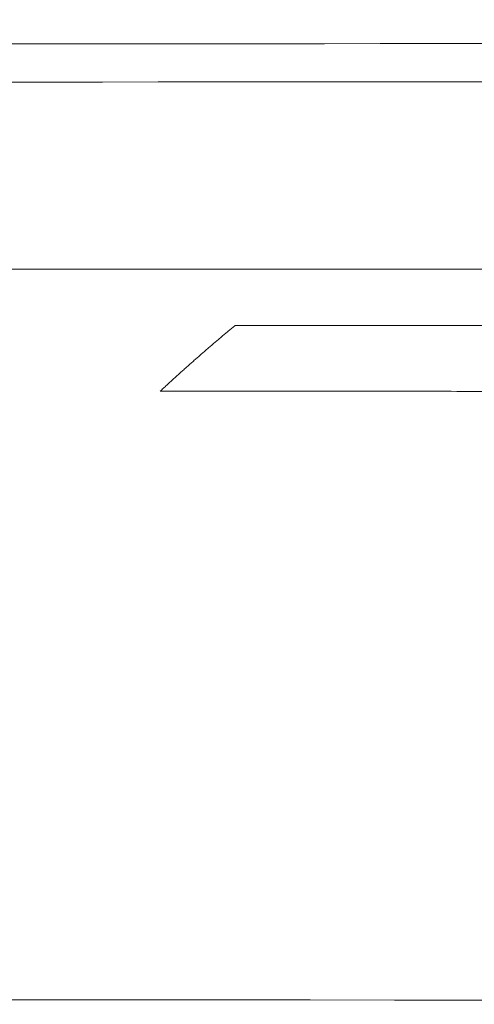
# Model space of a CAD drawing. Header units: millimetres. Extents: x 0 to 594, y 0 to 420.
# Tile 394 of 656: x 306.47 to 308.06, y 356.7 to 360.15. Entities that reach past the tile are written whole.
import ezdxf

# ---------------------------------------------------------------- set-up
doc = ezdxf.new("R2010")
doc.units = ezdxf.units.MM
doc.layers.add('1', color=7, linetype='Continuous', true_color=0xffffff)
doc.styles.add('Arial', font='txt')
doc.dimstyles.get("Standard").update_dxf_attribs({"dimtxt": 0.18, "dimasz": 0.18, "dimexe": 0.18, "dimexo": 0.0625, "dimgap": 0.09, "dimtad": 0, "dimtih": 1, "dimtoh": 1, "dimdec": 4, "dimzin": 0, "dimdsep": 46, "dimtxsty": 'Standard', "dimcen": 0.09, "dimadec": 0, "dimazin": 0, "dimtfac": 1, "dimtdec": 4, "dimtofl": 0, "dimtmove": 0, "dimatfit": 3, "dimfxl": 0, "dimtolj": 1, "dimtzin": 0, "dimarcsym": 0})

# ---------------------------------------------------------------- blocks, each defined once
blk = doc.blocks.new('_U5')
at = {"layer": '1', "color": 18, "lineweight": 18}
for p, q in [((170.9219, 289.963), (170.9219, 380.6252)), ((338.7503, 348.6183), (338.7503, 380.6252)), ((170.9219, 378.6252), (248.7529, 378.6252)), ((338.7503, 378.6252), (260.9193, 378.6252))]:
    blk.add_line(p, q, dxfattribs=at)
at = {"layer": '1', "color": 18}
for points in [[(170.9219, 378.6252), (174.4219, 379.563), (174.4219, 377.6874)], [(338.7503, 378.6252), (335.2503, 377.6874), (335.2503, 379.563)]]:
    blk.add_solid(points, dxfattribs=at)
at = {"layer": '1', "color": 18, "linetype": 'Continuous', "lineweight": 13, "insert": (250.4384, 375.9894), "char_height": 3.5, "attachment_point": 7, "line_spacing_factor": 1.047437, "style": 'Arial'}
blk.add_mtext('\\fArial|b0|i0;\\W1.0000;3.36', dxfattribs=at)
blk = doc.blocks.new('_U6')
at = {"layer": '1', "color": 18, "lineweight": 18}
for p, q in [((135.9242, 328.6865), (135.9242, 388.6144)), ((338.7503, 348.6183), (338.7503, 388.6144)), ((135.9242, 386.6144), (231.2541, 386.6144)), ((338.7503, 386.6144), (243.4204, 386.6144))]:
    blk.add_line(p, q, dxfattribs=at)
at = {"layer": '1', "color": 18}
for points in [[(135.9242, 386.6144), (139.4242, 387.5523), (139.4242, 385.6766)], [(338.7503, 386.6144), (335.2503, 385.6766), (335.2503, 387.5523)]]:
    blk.add_solid(points, dxfattribs=at)
at = {"layer": '1', "color": 18, "linetype": 'Continuous', "lineweight": 13, "insert": (232.9396, 383.9787), "char_height": 3.5, "attachment_point": 7, "line_spacing_factor": 1.047437, "style": 'Arial'}
blk.add_mtext('\\fArial|b0|i0;\\W1.0000;4.06', dxfattribs=at)

msp = doc.modelspace()

# ---------------------------------------------------------------- linework, layer by layer
at = {"layer": '1', "color": 155, "linetype": 'Continuous', "lineweight": 18}
for points in [[(222.7594, 360.0145), (226.9248, 360.0216), (233.1722, 360.022), (241.5054, 360.0207), (247.7566, 360.0219), (254.0083, 360.0264), (262.344, 360.033), (276.9315, 360.0439), (293.6028, 360.0555), (308.1902, 360.0662), (315.4841, 360.0715), (319.1305, 360.0742), (321.2149, 360.0757), (322.2567, 360.0765), (329.5133, 360.0817)], [(222.7682, 359.8809), (226.9318, 359.888), (233.1762, 359.8883), (241.5076, 359.8871), (247.7584, 359.8883), (254.0102, 359.8928), (262.3459, 359.8994), (276.9333, 359.9103), (293.6047, 359.9218), (308.192, 359.9326), (315.4861, 359.9379), (319.1323, 359.9406), (321.217, 359.9421), (322.2585, 359.9429), (329.0967, 359.9478)]]:
    msp.add_open_spline(points, degree=3, knots=[0, 0, 0, 0, 0.125, 0.1875, 0.25, 0.3125, 0.375, 0.5, 0.75, 0.875, 0.9375, 0.96875, 0.984375, 1, 1, 1, 1], dxfattribs=at)
for points in [[(282.068, 359.2698), (294.6796, 359.2726), (307.2913, 359.2757), (319.9029, 359.2787)], [(319.9032, 356.7102), (307.2915, 356.7155), (294.6799, 356.7206), (282.0682, 356.726)]]:
    msp.add_open_spline(points, degree=3, dxfattribs=at)
at = {"layer": '1', "color": 155, "linetype": 'Continuous', "lineweight": 13}
for points, knots in [([(306.9624, 358.8483), (306.9643, 358.8501), (306.968, 358.8536), (306.9737, 358.8588), (306.9794, 358.8641), (306.9851, 358.8693), (306.9908, 358.8745), (306.9964, 358.8797), (307.0021, 358.8849), (307.0078, 358.8901), (307.0135, 358.8953), (307.0192, 358.9004), (307.0249, 358.9056), (307.0306, 358.9107), (307.0363, 358.9158), (307.042, 358.921), (307.0477, 358.9261), (307.0534, 358.9312), (307.0591, 358.9362), (307.0648, 358.9413), (307.0706, 358.9464), (307.0763, 358.9514), (307.082, 358.9565), (307.0877, 358.9615), (307.0934, 358.9665), (307.0992, 358.9715), (307.1049, 358.9765), (307.1106, 358.9815), (307.1163, 358.9865), (307.1221, 358.9915), (307.1278, 358.9964), (307.1335, 359.0014), (307.1393, 359.0063), (307.145, 359.0112), (307.1508, 359.0161), (307.1565, 359.021), (307.1623, 359.0259), (307.168, 359.0308), (307.1738, 359.0357), (307.1795, 359.0405), (307.1853, 359.0454), (307.191, 359.0502), (307.1968, 359.055), (307.2025, 359.0599), (307.2083, 359.0647), (307.2141, 359.0695), (307.2198, 359.0743), (307.2237, 359.0774), (307.2256, 359.079)], [0, 0, 0, 0, 0.021739, 0.043478, 0.065217, 0.086957, 0.108696, 0.130435, 0.152174, 0.173913, 0.195652, 0.217391, 0.23913, 0.260869, 0.282609, 0.304348, 0.326087, 0.347826, 0.369565, 0.391304, 0.413043, 0.434782, 0.456522, 0.478261, 0.5, 0.521739, 0.543478, 0.565217, 0.586956, 0.608696, 0.630435, 0.652174, 0.673913, 0.695652, 0.717391, 0.73913, 0.760869, 0.782609, 0.804348, 0.826087, 0.847826, 0.869565, 0.891304, 0.913043, 0.934783, 0.956522, 0.978261, 1, 1, 1, 1]), ([(308.2689, 358.8477), (308.2144, 358.8477), (308.1056, 358.8477), (307.9422, 358.8478), (307.7789, 358.8479), (307.6156, 358.848), (307.4523, 358.8481), (307.289, 358.8482), (307.1257, 358.8483), (307.0168, 358.8483), (306.9624, 358.8483)], [0, 0, 0, 0, 0.125, 0.25, 0.375001, 0.500001, 0.625001, 0.75, 0.875, 1, 1, 1, 1])]:
    msp.add_open_spline(points, degree=3, knots=knots, dxfattribs=at)
msp.add_open_spline([(307.2256, 359.079), (307.6926, 359.0789), (308.1597, 359.0787), (308.6267, 359.0785)], degree=3, dxfattribs=at)

# ---------------------------------------------------------------- dimensions: what is measured, and where the dimension line sits
at = {"layer": '1', "color": 18, "linetype": 'Continuous', "lineweight": 13}
for base, p2, picture, middle in [((135.9242, 386.6144), (135.9242, 328.6865), '_U6', (237.3372, 386.6144)), ((170.9219, 378.6252), (170.9219, 289.963), '_U5', (254.8361, 378.6252))]:
    dim = msp.add_linear_dim(base=base, p1=(338.7503, 348.6183), p2=p2, dimstyle='Standard', override={"dimtxt": 3.5, "dimasz": 3.5, "dimexe": 2, "dimexo": 0, "dimgap": 1.5, "dimtih": 1, "dimtoh": 1, "dimdec": 2, "dimlfac": 0.02, "dimdsep": 46, "dimlunit": 2, "dimtxsty": 'Arial', "dimsah": 1, "dimse1": 0, "dimse2": 0, "dimsd1": 0, "dimsd2": 0, "dimclrd": 18, "dimclre": 18, "dimclrt": 18, "dimtol": 0, "dimtm": -0.1, "dimtfac": 1, "dimtdec": 2, "dimtofl": 1, "dimtmove": 0, "dimlwd": 18, "dimlwe": 18}, dxfattribs=at)
    dim.commit()
    dim.dimension.update_dxf_attribs({"geometry": picture, "text_midpoint": middle, "dimtype": 160})

doc.saveas('drawing.dxf')
